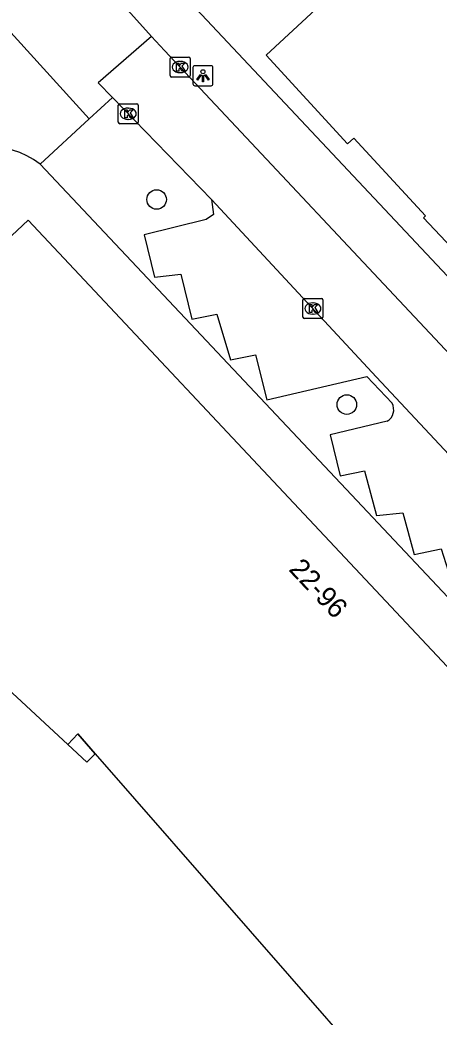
# Model space of a CAD drawing. Extents: x 162347 to 162868, y 381221 to 381813.
# Drawn here: x 162719 to 162739.93, y 381421.73 to 381471.51 of the extents above; entities that cross this region are included whole.
import ezdxf

# ---------------------------------------------------------------- set-up
doc = ezdxf.new("R2010")
doc.units = 0
for name, color, linetype in [('IMGEO_Boom', 7, 'Continuous'), ('IMGEO_Kolk', 7, 'Continuous'), ('IMGEO_Lichtpunt', 7, 'Continuous'), ('IMGEO_Pand', 7, 'Continuous'), ('IMGEO_Pand_nummerreeks', 7, 'Continuous'), ('IMGEO_Pand_overbouw', 7, 'Continuous'), ('IMGEO_Rijbaan_lokaal_gesloten', 7, 'Continuous'), ('IMGEO_Rijbaan_lokaal_open', 7, 'Continuous'), ('IMGEO_Voetpad_open', 7, 'Continuous')]:
    doc.layers.add(name, color=color, linetype=linetype)

msp = doc.modelspace()

# ---------------------------------------------------------------- linework, layer by layer
at = {"layer": 'IMGEO_Boom'}
for centre in [(162725.827, 381462.544), (162735.326, 381452.306)]:
    msp.add_circle(centre, 0.489, dxfattribs=at)
at = {"layer": 'IMGEO_Kolk'}
for p, q in [((162726.5, 381468.732), (162726.5, 381469.584)), ((162726.575, 381469.658), (162727.427, 381469.658)), ((162726.988, 381469.438), (162727.013, 381469.438)), ((162727.501, 381469.584), (162727.501, 381468.732)), ((162727.427, 381468.658), (162726.575, 381468.658)), ((162727.011, 381468.878), (162726.986, 381468.878)), ((162723.912, 381466.401), (162723.912, 381467.253)), ((162723.987, 381467.327), (162724.839, 381467.327)), ((162724.4, 381467.107), (162724.425, 381467.107)), ((162724.913, 381467.253), (162724.913, 381466.401)), ((162724.423, 381466.547), (162724.398, 381466.547)), ((162724.839, 381466.327), (162723.987, 381466.327)), ((162733.134, 381456.676), (162733.134, 381457.528)), ((162733.209, 381457.602), (162734.061, 381457.602)), ((162734.135, 381457.528), (162734.135, 381456.676)), ((162733.622, 381457.382), (162733.647, 381457.382)), ((162734.061, 381456.602), (162733.209, 381456.602)), ((162733.645, 381456.822), (162733.62, 381456.822))]:
    msp.add_line(p, q, dxfattribs=at)
for points in [[(162726.5, 381468.732), (162726.5, 381469.584)], [(162726.575, 381469.658), (162727.427, 381469.658)], [(162727.501, 381469.584), (162727.501, 381468.732)], [(162726.821, 381469.358), (162726.944, 381469.358), (162726.944, 381469.207), (162727.074, 381469.358), (162727.238, 381469.358), (162727.092, 381469.207), (162727.245, 381468.958), (162727.093, 381468.958), (162727.008, 381469.122), (162726.944, 381469.055), (162726.944, 381468.958), (162726.821, 381468.958), (162726.821, 381469.358)], [(162727.427, 381468.658), (162726.575, 381468.658)], [(162723.912, 381466.401), (162723.912, 381467.253)], [(162723.987, 381467.327), (162724.839, 381467.327)], [(162724.233, 381467.027), (162724.356, 381467.027), (162724.356, 381466.876), (162724.486, 381467.027), (162724.65, 381467.027), (162724.504, 381466.876), (162724.657, 381466.627), (162724.505, 381466.627), (162724.42, 381466.791), (162724.356, 381466.724), (162724.356, 381466.627), (162724.233, 381466.627), (162724.233, 381467.027)], [(162724.913, 381467.253), (162724.913, 381466.401)], [(162724.839, 381466.327), (162723.987, 381466.327)], [(162733.134, 381456.676), (162733.134, 381457.528)], [(162733.209, 381457.602), (162734.061, 381457.602)], [(162734.135, 381457.528), (162734.135, 381456.676)], [(162733.455, 381457.302), (162733.578, 381457.302), (162733.578, 381457.151), (162733.708, 381457.302), (162733.872, 381457.302), (162733.726, 381457.151), (162733.879, 381456.902), (162733.727, 381456.902), (162733.642, 381457.066), (162733.578, 381456.999), (162733.578, 381456.902), (162733.455, 381456.902), (162733.455, 381457.302)], [(162734.061, 381456.602), (162733.209, 381456.602)]]:
    msp.add_lwpolyline(points, dxfattribs=at)
for centre, start, end in [((162726.577, 381469.582), 91.552, 178.448), ((162726.577, 381469.582), 91.552, 178.448), ((162727.425, 381469.582), 1.552, 88.448), ((162727.425, 381469.582), 1.552, 88.448), ((162726.577, 381468.734), 181.552, 268.448), ((162726.577, 381468.734), 181.552, 268.448), ((162727.425, 381468.734), 271.552, 358.448), ((162727.425, 381468.734), 271.552, 358.448), ((162723.989, 381467.251), 91.552, 178.448), ((162723.989, 381467.251), 91.552, 178.448), ((162724.837, 381467.251), 1.552, 88.448), ((162724.837, 381467.251), 1.552, 88.448), ((162723.989, 381466.403), 181.552, 268.448), ((162723.989, 381466.403), 181.552, 268.448), ((162724.837, 381466.403), 271.552, 358.448), ((162724.837, 381466.403), 271.552, 358.448), ((162733.211, 381457.526), 91.552, 178.448), ((162733.211, 381457.526), 91.552, 178.448), ((162734.059, 381457.526), 1.552, 88.448), ((162734.059, 381457.526), 1.552, 88.448), ((162733.211, 381456.678), 181.552, 268.448), ((162733.211, 381456.678), 181.552, 268.448), ((162734.059, 381456.678), 271.552, 358.448), ((162734.059, 381456.678), 271.552, 358.448)]:
    msp.add_arc(centre, 0.0765, start, end, dxfattribs=at)
for centre, major_axis, ratio, start_param, end_param in [((162726.987, 381469.158), (-0.387, 0.002), 0.722429, 4.712389, 7.853982), ((162727.012, 381469.158), (-0.39, 0.002), 0.717154, 1.570796, 4.712389), ((162724.399, 381466.827), (-0.387, 0.002), 0.722429, 4.712389, 7.853982), ((162724.424, 381466.827), (-0.39, 0.002), 0.717154, 1.570796, 4.712389), ((162733.621, 381457.102), (-0.387, 0.002), 0.722429, 4.712389, 7.853982), ((162733.646, 381457.102), (-0.39, 0.002), 0.717154, 1.570796, 4.712389)]:
    msp.add_ellipse(centre, major_axis=major_axis, ratio=ratio, start_param=start_param, end_param=end_param, dxfattribs=at)
at = {"layer": 'IMGEO_Lichtpunt'}
for p, q in [((162727.642, 381469.128), (162727.642, 381468.321)), ((162727.642, 381469.128), (162727.642, 381468.321)), ((162728.544, 381469.223), (162727.736, 381469.223)), ((162728.544, 381469.223), (162727.736, 381469.223)), ((162728.638, 381468.321), (162728.638, 381469.128)), ((162728.638, 381468.321), (162728.638, 381469.128)), ((162727.736, 381468.227), (162728.544, 381468.227)), ((162727.736, 381468.227), (162728.544, 381468.227))]:
    msp.add_line(p, q, dxfattribs=at)
for points in [[(162728.016, 381468.792), (162728.055, 381468.764), (162727.867, 381468.502), (162727.829, 381468.529), (162728.016, 381468.792)], [(162728.118, 381468.744), (162728.165, 381468.744), (162728.165, 381468.422), (162728.118, 381468.422), (162728.118, 381468.744)], [(162728.228, 381468.764), (162728.266, 381468.791), (162728.453, 381468.529), (162728.414, 381468.501), (162728.228, 381468.764)]]:
    msp.add_lwpolyline(points, dxfattribs=at)
msp.add_circle((162728.141, 381468.926), 0.0994, dxfattribs=at)
for centre, start, end in [((162727.736, 381469.128), 90, 180), ((162727.736, 381469.128), 90, 180), ((162728.544, 381469.128), 0, 90), ((162728.544, 381469.128), 0, 90), ((162727.736, 381468.321), 180, 270), ((162727.736, 381468.321), 180, 270), ((162728.544, 381468.321), 270, 0), ((162728.544, 381468.321), 270, 360)]:
    msp.add_arc(centre, 0.0946, start, end, dxfattribs=at)
at = {"layer": 'IMGEO_Pand'}
for points in [[(162768.577, 381485.812), (162768.536, 381485.851), (162758.304, 381495.766), (162752.699, 381489.967), (162754.084, 381488.603), (162751.474, 381486.208), (162750.603, 381487.146), (162742.067, 381479.233), (162741.819, 381479.502), (162731.299, 381469.745), (162735.357, 381465.316), (162735.681, 381465.613), (162739.259, 381461.73), (162739.157, 381461.634), (162740.832, 381459.846)], [(162713.929, 381456.387), (162715.221, 381455.005), (162713.48, 381453.373), (162713.091, 381453.729), (162707.761, 381447.96), (162721.396, 381435.328), (162721.886, 381435.861), (162722.757, 381434.865), (162738.243, 381417.16), (162743.645, 381421.881), (162743.338, 381422.213), (162744.66, 381423.433), (162744.956, 381423.125), (162750.55, 381428.359), (162719.413, 381461.511), (162713.929, 381456.387)]]:
    msp.add_lwpolyline(points, dxfattribs=at)
at = {"layer": 'IMGEO_Pand_overbouw'}
msp.add_lwpolyline([(162722.757, 381434.865), (162721.886, 381435.861), (162721.396, 381435.328), (162722.336, 381434.457)], close=True, dxfattribs=at)
at = {"layer": 'IMGEO_Rijbaan_lokaal_gesloten'}
for points in [[(162725.57, 381470.679), (162722.909, 381468.374), (162723.627, 381467.636)], [(162725.57, 381470.679), (162726.224, 381469.983), (162741.261, 381453.977), (162746.741, 381448.196)], [(162723.627, 381467.636), (162728.576, 381462.553)], [(162728.576, 381462.553), (162736.812, 381453.682), (162744.056, 381445.934), (162745.358, 381444.567), (162745.755, 381444.185), (162745.941, 381443.968)]]:
    msp.add_lwpolyline(points, dxfattribs=at)
at = {"layer": 'IMGEO_Rijbaan_lokaal_open'}
for points in [[(162716.838, 381480.398), (162725.57, 381470.679)], [(162722.465, 381466.568), (162713.011, 381476.986)], [(162722.465, 381466.568), (162723.627, 381467.636)], [(162720.009, 381464.312), (162722.465, 381466.568)]]:
    msp.add_lwpolyline(points, dxfattribs=at)
msp.add_arc((162717.465, 381460.997), 4.179, 52.4897, 136.5324, dxfattribs=at)
at = {"layer": 'IMGEO_Voetpad_open'}
for points in [[(162748.704, 381449.828), (162728.071, 381471.775), (162727.352, 381472.54)], [(162754.013, 381428.168), (162752.967, 381429.308), (162720.009, 381464.312)], [(162728.576, 381462.553), (162728.666, 381461.803), (162728.3, 381461.547), (162725.207, 381460.778), (162725.728, 381458.662), (162727.034, 381458.822), (162727.594, 381456.566), (162728.837, 381456.828), (162729.511, 381454.534), (162730.766, 381454.796), (162731.339, 381452.54), (162736.333, 381453.714), (162737.586, 381452.376)], [(162737.337, 381451.473), (162734.498, 381450.795), (162734.993, 381448.741), (162736.21, 381448.99), (162736.808, 381446.772), (162738.127, 381446.895), (162738.686, 381444.816), (162740.043, 381445.104), (162740.729, 381442.9), (162745.941, 381443.968)]]:
    msp.add_lwpolyline(points, dxfattribs=at)
msp.add_arc((162736.998, 381452.052), 0.671, 300.3536, 28.8143, dxfattribs=at)

# ---------------------------------------------------------------- texts
at = {"layer": 'IMGEO_Pand_nummerreeks'}
msp.add_text('22-96', height=1, rotation=313.2065, dxfattribs=at).set_placement((162732.385, 381444.047))

doc.saveas('drawing.dxf')
